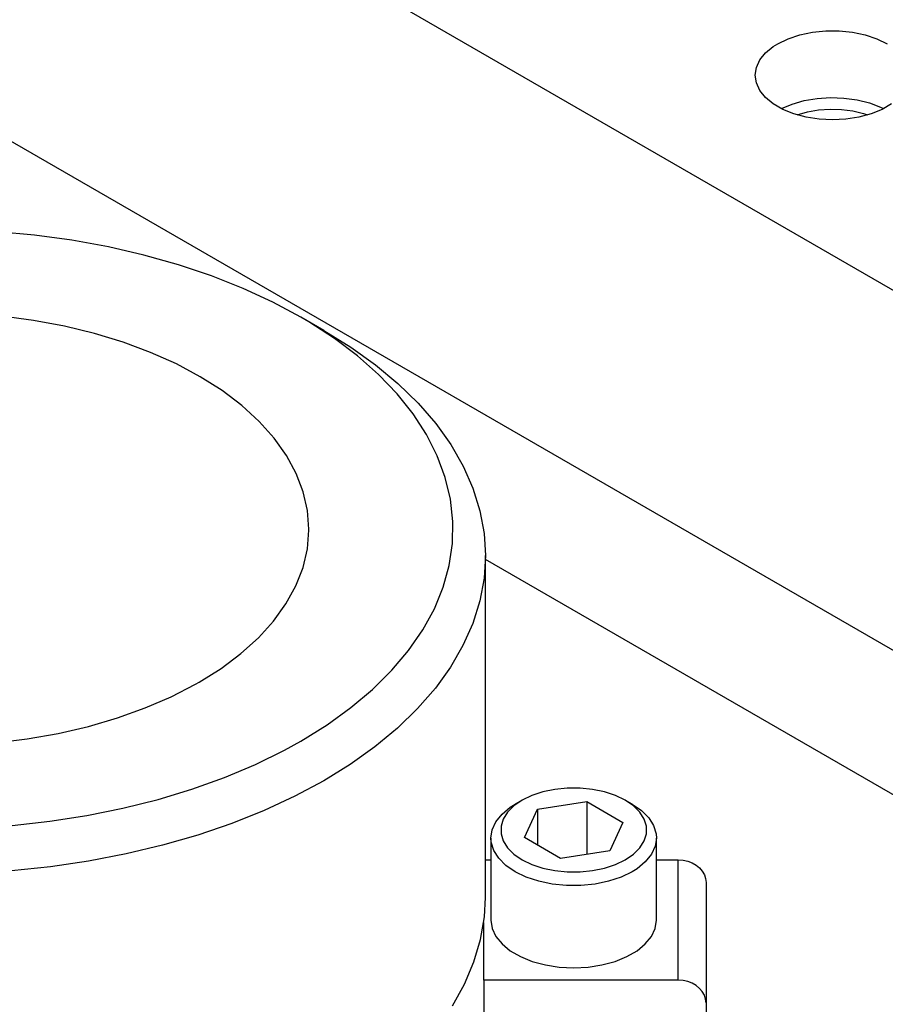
# Model space of a CAD drawing. Header units: inches. Extents: x 3 to 351, y 4 to 271.
# Tile 258 of 530: x 89.22 to 91.67, y 252.97 to 255.76. Entities that reach past the tile are written whole.
import ezdxf

# ---------------------------------------------------------------- set-up
doc = ezdxf.new("R2010")
doc.units = ezdxf.units.IN
doc.header["$LTSCALE"] = 0.5
doc.header["$MEASUREMENT"] = 0
doc.layers.add('DSS', color=7, linetype='Continuous')

msp = doc.modelspace()

# ---------------------------------------------------------------- linework, layer by layer
at = {"layer": 'DSS', "color": 9, "linetype": 'Continuous'}
for p, q in [((92.0538, 253.7689), (87.2808, 256.5245)), ((92.0538, 253.7689), (87.2808, 256.5245)), ((92.0538, 254.7895), (90.0385, 255.953)), ((91.431, 255.7205), (91.4668, 255.728)), ((91.4668, 255.728), (91.5044, 255.7318)), ((91.5044, 255.7318), (91.5425, 255.7318)), ((91.5425, 255.7318), (91.5801, 255.728)), ((91.5801, 255.728), (91.6159, 255.7205)), ((91.3559, 255.6872), (91.3688, 255.6953)), ((91.3688, 255.6953), (91.398, 255.7095)), ((91.398, 255.7095), (91.431, 255.7205)), ((91.6159, 255.7205), (91.6489, 255.7095)), ((91.6489, 255.7095), (91.6781, 255.6953)), ((91.3179, 255.6492), (91.334, 255.6691)), ((91.334, 255.6691), (91.3559, 255.6872)), ((91.308, 255.6279), (91.3179, 255.6492)), ((91.3047, 255.606), (91.308, 255.6279)), ((91.308, 255.5841), (91.3047, 255.606)), ((91.3179, 255.5628), (91.308, 255.5841)), ((91.334, 255.5429), (91.3179, 255.5628)), ((91.3559, 255.5248), (91.334, 255.5429)), ((91.4094, 255.5244), (91.4435, 255.5342)), ((91.4435, 255.5342), (91.4801, 255.5404)), ((91.4801, 255.5404), (91.518, 255.5429)), ((91.518, 255.5429), (91.556, 255.5415)), ((91.556, 255.5415), (91.5931, 255.5363)), ((91.5931, 255.5363), (91.6281, 255.5275)), ((91.6281, 255.5275), (91.6598, 255.5153)), ((91.3828, 255.5093), (91.3559, 255.5248)), ((91.3787, 255.5113), (91.4094, 255.5244)), ((91.4141, 255.4966), (91.3828, 255.5093)), ((91.4238, 255.4936), (91.4529, 255.5022)), ((91.4529, 255.5022), (91.4841, 255.5077)), ((91.4841, 255.5077), (91.5165, 255.5101)), ((91.5165, 255.5101), (91.5492, 255.5091)), ((91.5492, 255.5091), (91.581, 255.5049)), ((91.581, 255.5049), (91.6112, 255.4975)), ((91.664, 255.5093), (91.6328, 255.4966)), ((91.6598, 255.5153), (91.6682, 255.5113)), ((91.691, 255.5248), (91.664, 255.5093)), ((91.4486, 255.4873), (91.4141, 255.4966)), ((91.4854, 255.4816), (91.4486, 255.4873)), ((91.5234, 255.4797), (91.4854, 255.4816)), ((91.5614, 255.4816), (91.5234, 255.4797)), ((91.5983, 255.4873), (91.5614, 255.4816)), ((91.6328, 255.4966), (91.5983, 255.4873)), ((91.6112, 255.4975), (91.6231, 255.4936)), ((92.0538, 253.3606), (90.5404, 254.2344))]:
    msp.add_line(p, q, dxfattribs=at)
at = {"layer": 'DSS', "color": 136, "linetype": 'Continuous'}
for p, q in [((89.2634, 255.1531), (89.1563, 255.1629)), ((89.2634, 255.1531), (89.1563, 255.1629)), ((89.3689, 255.1386), (89.2634, 255.1531)), ((89.3689, 255.1386), (89.2634, 255.1531)), ((89.4724, 255.1198), (89.3689, 255.1386)), ((89.4724, 255.1198), (89.3689, 255.1386)), ((89.5731, 255.0966), (89.4724, 255.1198)), ((89.5731, 255.0966), (89.4724, 255.1198)), ((89.6706, 255.0691), (89.5731, 255.0966)), ((89.6706, 255.0691), (89.5731, 255.0966)), ((89.7643, 255.0376), (89.6706, 255.0691)), ((89.7643, 255.0376), (89.6706, 255.0691)), ((89.8538, 255.0022), (89.7643, 255.0376)), ((89.8538, 255.0022), (89.7643, 255.0376)), ((89.9384, 254.9631), (89.8538, 255.0022)), ((89.9384, 254.9631), (89.8538, 255.0022)), ((90.0179, 254.9205), (89.9384, 254.9631)), ((90.0179, 254.9205), (89.9384, 254.9631)), ((89.2603, 254.9114), (89.1705, 254.9233)), ((89.2603, 254.9114), (89.1705, 254.9233)), ((90.0827, 254.8831), (90.0179, 254.9205)), ((90.0827, 254.8831), (90.0179, 254.9205)), ((90.0405, 254.9072), (90.0179, 254.9205)), ((90.0405, 254.9072), (90.0179, 254.9205)), ((89.3481, 254.895), (89.2603, 254.9114)), ((89.3481, 254.895), (89.2603, 254.9114)), ((89.433, 254.8743), (89.3481, 254.895)), ((89.433, 254.8743), (89.3481, 254.895)), ((90.1125, 254.8604), (90.0405, 254.9072)), ((90.1125, 254.8604), (90.0405, 254.9072)), ((89.5145, 254.8495), (89.433, 254.8743)), ((89.5145, 254.8495), (89.433, 254.8743)), ((90.0827, 254.8831), (90.1589, 254.8358)), ((90.0827, 254.8831), (90.1589, 254.8358)), ((90.1784, 254.8106), (90.1125, 254.8604)), ((90.1784, 254.8106), (90.1125, 254.8604)), ((89.5919, 254.8206), (89.5145, 254.8495)), ((89.5919, 254.8206), (89.5145, 254.8495)), ((90.1589, 254.8358), (90.229, 254.7856)), ((90.1589, 254.8358), (90.229, 254.7856)), ((89.6648, 254.788), (89.5919, 254.8206)), ((89.6648, 254.788), (89.5919, 254.8206)), ((90.2377, 254.7582), (90.1784, 254.8106)), ((90.2377, 254.7582), (90.1784, 254.8106)), ((89.7324, 254.7519), (89.6648, 254.788)), ((89.7324, 254.7519), (89.6648, 254.788)), ((90.229, 254.7856), (90.2927, 254.7325)), ((90.229, 254.7856), (90.2927, 254.7325)), ((89.7944, 254.7125), (89.7324, 254.7519)), ((89.7944, 254.7125), (89.7324, 254.7519)), ((90.2902, 254.7034), (90.2377, 254.7582)), ((90.2902, 254.7034), (90.2377, 254.7582)), ((90.2927, 254.7325), (90.3497, 254.677)), ((90.2927, 254.7325), (90.3497, 254.677)), ((89.8503, 254.6702), (89.7944, 254.7125)), ((89.8503, 254.6702), (89.7944, 254.7125)), ((90.3356, 254.6465), (90.2902, 254.7034)), ((90.3356, 254.6465), (90.2902, 254.7034)), ((89.8996, 254.6252), (89.8503, 254.6702)), ((89.8996, 254.6252), (89.8503, 254.6702)), ((90.3497, 254.677), (90.3997, 254.6193)), ((90.3497, 254.677), (90.3997, 254.6193)), ((90.3736, 254.5879), (90.3356, 254.6465)), ((90.3736, 254.5879), (90.3356, 254.6465)), ((89.9419, 254.5779), (89.8996, 254.6252)), ((89.9419, 254.5779), (89.8996, 254.6252)), ((90.3997, 254.6193), (90.4424, 254.5596)), ((90.3997, 254.6193), (90.4424, 254.5596)), ((90.404, 254.5278), (90.3736, 254.5879)), ((90.404, 254.5278), (90.3736, 254.5879)), ((89.977, 254.5287), (89.9419, 254.5779)), ((89.977, 254.5287), (89.9419, 254.5779)), ((90.4424, 254.5596), (90.4776, 254.4984)), ((90.4424, 254.5596), (90.4776, 254.4984)), ((90.0045, 254.4779), (89.977, 254.5287)), ((90.0045, 254.4779), (89.977, 254.5287)), ((90.4266, 254.4665), (90.404, 254.5278)), ((90.4266, 254.4665), (90.404, 254.5278)), ((90.4776, 254.4984), (90.5051, 254.4358)), ((90.4776, 254.4984), (90.5051, 254.4358)), ((90.0244, 254.426), (90.0045, 254.4779)), ((90.0244, 254.426), (90.0045, 254.4779)), ((90.4414, 254.4045), (90.4266, 254.4665)), ((90.4414, 254.4045), (90.4266, 254.4665)), ((90.0364, 254.3732), (90.0244, 254.426)), ((90.0364, 254.3732), (90.0244, 254.426)), ((90.5051, 254.4358), (90.5248, 254.3723)), ((90.5051, 254.4358), (90.5248, 254.3723)), ((90.4482, 254.342), (90.4414, 254.4045)), ((90.4482, 254.342), (90.4414, 254.4045)), ((90.0404, 254.32), (90.0364, 254.3732)), ((90.0404, 254.32), (90.0364, 254.3732)), ((90.5248, 254.3723), (90.5365, 254.3081)), ((90.5248, 254.3723), (90.5365, 254.3081)), ((90.447, 254.2794), (90.4482, 254.342)), ((90.447, 254.2794), (90.4482, 254.342)), ((90.0359, 254.2642), (90.0403, 254.3173)), ((90.0359, 254.2642), (90.0403, 254.3173)), ((90.0403, 254.3173), (90.0404, 254.32)), ((90.0403, 254.3173), (90.0404, 254.32)), ((90.5365, 254.3081), (90.5404, 254.2452)), ((90.5365, 254.3081), (90.5404, 254.2452)), ((90.4378, 254.217), (90.447, 254.2794)), ((90.4378, 254.217), (90.447, 254.2794)), ((90.0236, 254.2114), (90.0359, 254.2642)), ((90.0236, 254.2114), (90.0359, 254.2642)), ((90.5404, 254.2452), (90.5364, 254.1807)), ((90.5404, 254.2452), (90.5364, 254.1807)), ((90.5404, 253.2765), (90.5404, 254.2452)), ((90.5404, 253.2765), (90.5404, 254.2452)), ((90.4207, 254.1552), (90.4378, 254.217)), ((90.4207, 254.1552), (90.4378, 254.217)), ((90.0033, 254.1595), (90.0236, 254.2114)), ((90.0033, 254.1595), (90.0236, 254.2114)), ((90.5364, 254.1807), (90.5244, 254.1165)), ((90.5364, 254.1807), (90.5244, 254.1165)), ((89.9754, 254.1088), (90.0033, 254.1595)), ((89.9754, 254.1088), (90.0033, 254.1595)), ((90.3957, 254.0942), (90.4207, 254.1552)), ((90.3957, 254.0942), (90.4207, 254.1552)), ((89.9399, 254.0597), (89.9754, 254.1088)), ((89.9399, 254.0597), (89.9754, 254.1088)), ((90.5244, 254.1165), (90.5045, 254.053)), ((90.5244, 254.1165), (90.5045, 254.053)), ((90.3631, 254.0345), (90.3957, 254.0942)), ((90.3631, 254.0345), (90.3957, 254.0942)), ((89.8972, 254.0125), (89.9399, 254.0597)), ((89.8972, 254.0125), (89.9399, 254.0597)), ((90.5045, 254.053), (90.4768, 253.9905)), ((90.5045, 254.053), (90.4768, 253.9905)), ((90.3229, 253.9764), (90.3631, 254.0345)), ((90.3229, 253.9764), (90.3631, 254.0345)), ((89.8476, 253.9677), (89.8972, 254.0125)), ((89.8476, 253.9677), (89.8972, 254.0125)), ((89.7914, 253.9255), (89.8476, 253.9677)), ((89.7914, 253.9255), (89.8476, 253.9677)), ((90.2754, 253.9201), (90.3229, 253.9764)), ((90.2754, 253.9201), (90.3229, 253.9764)), ((90.4768, 253.9905), (90.4414, 253.9293)), ((90.4768, 253.9905), (90.4414, 253.9293)), ((89.7292, 253.8863), (89.7914, 253.9255)), ((89.7292, 253.8863), (89.7914, 253.9255)), ((90.2208, 253.866), (90.2754, 253.9201)), ((90.2208, 253.866), (90.2754, 253.9201)), ((90.4414, 253.9293), (90.3985, 253.8697)), ((90.4414, 253.9293), (90.3985, 253.8697)), ((89.7192, 253.8806), (89.7292, 253.8863)), ((89.7192, 253.8806), (89.7292, 253.8863)), ((89.6504, 253.8452), (89.7192, 253.8806)), ((89.6504, 253.8452), (89.7192, 253.8806)), ((90.1595, 253.8143), (90.2208, 253.866)), ((90.1595, 253.8143), (90.2208, 253.866)), ((90.3985, 253.8697), (90.3484, 253.812)), ((90.3985, 253.8697), (90.3484, 253.812)), ((89.5766, 253.8133), (89.6504, 253.8452)), ((89.5766, 253.8133), (89.6504, 253.8452)), ((89.4983, 253.7852), (89.5766, 253.8133)), ((89.4983, 253.7852), (89.5766, 253.8133)), ((90.0917, 253.7654), (90.1595, 253.8143)), ((90.0917, 253.7654), (90.1595, 253.8143)), ((90.3484, 253.812), (90.2912, 253.7565)), ((90.3484, 253.812), (90.2912, 253.7565)), ((89.4161, 253.7612), (89.4983, 253.7852)), ((89.4161, 253.7612), (89.4983, 253.7852)), ((89.3305, 253.7414), (89.4161, 253.7612)), ((89.3305, 253.7414), (89.4161, 253.7612)), ((90.0179, 253.7196), (90.0917, 253.7654)), ((90.0179, 253.7196), (90.0917, 253.7654)), ((90.2912, 253.7565), (90.2274, 253.7035)), ((90.2912, 253.7565), (90.2274, 253.7035)), ((89.1521, 253.7149), (89.2423, 253.7259)), ((89.1521, 253.7149), (89.2423, 253.7259)), ((89.2423, 253.7259), (89.3305, 253.7414)), ((89.2423, 253.7259), (89.3305, 253.7414)), ((89.9712, 253.6938), (90.0179, 253.7196)), ((89.9712, 253.6938), (90.0179, 253.7196)), ((89.8886, 253.6532), (89.9712, 253.6938)), ((89.8886, 253.6532), (89.9712, 253.6938)), ((90.2274, 253.7035), (90.1571, 253.6534)), ((90.2274, 253.7035), (90.1571, 253.6534)), ((89.801, 253.6163), (89.8886, 253.6532)), ((89.801, 253.6163), (89.8886, 253.6532)), ((90.1571, 253.6534), (90.0827, 253.6073)), ((90.1571, 253.6534), (90.0827, 253.6073)), ((89.709, 253.5832), (89.801, 253.6163)), ((89.709, 253.5832), (89.801, 253.6163)), ((90.0827, 253.6073), (90.0009, 253.5633)), ((90.0827, 253.6073), (90.0009, 253.5633)), ((89.613, 253.5541), (89.709, 253.5832)), ((89.613, 253.5541), (89.709, 253.5832)), ((89.5135, 253.5292), (89.613, 253.5541)), ((89.5135, 253.5292), (89.613, 253.5541)), ((90.0009, 253.5633), (89.9138, 253.5228)), ((90.0009, 253.5633), (89.9138, 253.5228)), ((89.4111, 253.5085), (89.5135, 253.5292)), ((89.4111, 253.5085), (89.5135, 253.5292)), ((89.9138, 253.5228), (89.822, 253.4861)), ((89.9138, 253.5228), (89.822, 253.4861)), ((89.1998, 253.4806), (89.3063, 253.4923)), ((89.1998, 253.4806), (89.3063, 253.4923)), ((89.3063, 253.4923), (89.4111, 253.5085)), ((89.3063, 253.4923), (89.4111, 253.5085)), ((89.822, 253.4861), (89.7258, 253.4532)), ((89.822, 253.4861), (89.7258, 253.4532)), ((89.7258, 253.4532), (89.6258, 253.4243)), ((89.7258, 253.4532), (89.6258, 253.4243)), ((89.6258, 253.4243), (89.5225, 253.3997)), ((89.6258, 253.4243), (89.5225, 253.3997)), ((89.4164, 253.3793), (89.3081, 253.3635)), ((89.4164, 253.3793), (89.3081, 253.3635)), ((89.5225, 253.3997), (89.4164, 253.3793)), ((89.5225, 253.3997), (89.4164, 253.3793)), ((89.3081, 253.3635), (89.198, 253.3521)), ((89.3081, 253.3635), (89.198, 253.3521)), ((90.5375, 253.2219), (90.5404, 253.2765)), ((90.5375, 253.2219), (90.5404, 253.2765)), ((90.5267, 253.1576), (90.5375, 253.2219)), ((90.5267, 253.1576), (90.5375, 253.2219)), ((90.508, 253.094), (90.5267, 253.1576)), ((90.508, 253.094), (90.5267, 253.1576)), ((90.4815, 253.0313), (90.508, 253.094)), ((90.4815, 253.0313), (90.508, 253.094)), ((90.4473, 252.9699), (90.4815, 253.0313)), ((90.4473, 252.9699), (90.4815, 253.0313))]:
    msp.add_line(p, q, dxfattribs=at)
at = {"layer": 'DSS', "color": 132, "linetype": 'Continuous'}
for p, q in [((90.703, 253.5757), (90.6718, 253.5653)), ((90.703, 253.5757), (90.6718, 253.5653)), ((90.7369, 253.5828), (90.703, 253.5757)), ((90.7369, 253.5828), (90.703, 253.5757)), ((90.7723, 253.5864), (90.7369, 253.5828)), ((90.7723, 253.5864), (90.7369, 253.5828)), ((90.8084, 253.5864), (90.7723, 253.5864)), ((90.8084, 253.5864), (90.7723, 253.5864)), ((90.8438, 253.5828), (90.8084, 253.5864)), ((90.8438, 253.5828), (90.8084, 253.5864)), ((90.8777, 253.5757), (90.8438, 253.5828)), ((90.8777, 253.5757), (90.8438, 253.5828)), ((90.9089, 253.5653), (90.8777, 253.5757)), ((90.9089, 253.5653), (90.8777, 253.5757)), ((90.6442, 253.552), (90.6211, 253.536)), ((90.6442, 253.552), (90.6211, 253.536)), ((90.6442, 253.552), (90.6246, 253.5406)), ((90.6442, 253.552), (90.6246, 253.5406)), ((90.6718, 253.5653), (90.6442, 253.552)), ((90.6718, 253.5653), (90.6442, 253.552)), ((90.6442, 253.552), (90.6442, 253.552)), ((90.6442, 253.552), (90.6442, 253.552)), ((90.6883, 253.5265), (90.8277, 253.5481)), ((90.6883, 253.5265), (90.8277, 253.5481)), ((90.8277, 253.5481), (90.9298, 253.4892)), ((90.8277, 253.5481), (90.8277, 253.3987)), ((90.8277, 253.5481), (90.9298, 253.4892)), ((90.8277, 253.5481), (90.8277, 253.3987)), ((90.9365, 253.552), (90.9089, 253.5653)), ((90.9365, 253.552), (90.9089, 253.5653)), ((90.9561, 253.5406), (90.9365, 253.552)), ((90.9561, 253.5406), (90.9365, 253.552)), ((90.9596, 253.536), (90.9365, 253.552)), ((90.9596, 253.536), (90.9365, 253.552)), ((90.5874, 253.5126), (90.6108, 253.5319)), ((90.5874, 253.5126), (90.6108, 253.5319)), ((90.6211, 253.536), (90.6031, 253.518)), ((90.6211, 253.536), (90.6031, 253.518)), ((90.6108, 253.5319), (90.6246, 253.5406)), ((90.6108, 253.5319), (90.6246, 253.5406)), ((90.6509, 253.446), (90.6883, 253.5265)), ((90.6509, 253.446), (90.6883, 253.5265)), ((90.6883, 253.5265), (90.6883, 253.4245)), ((90.6883, 253.5265), (90.6883, 253.4245)), ((90.9561, 253.5406), (90.9823, 253.5226)), ((90.9561, 253.5406), (90.9823, 253.5226)), ((90.9776, 253.518), (90.9596, 253.536)), ((90.9776, 253.518), (90.9596, 253.536)), ((90.9823, 253.5226), (91.0028, 253.5021)), ((90.9823, 253.5226), (91.0028, 253.5021)), ((90.5595, 253.4684), (90.5701, 253.4912)), ((90.5595, 253.4684), (90.5701, 253.4912)), ((90.5701, 253.4912), (90.5874, 253.5126)), ((90.5701, 253.4912), (90.5874, 253.5126)), ((90.5908, 253.4985), (90.5845, 253.478)), ((90.5908, 253.4985), (90.5845, 253.478)), ((90.6031, 253.518), (90.5908, 253.4985)), ((90.6031, 253.518), (90.5908, 253.4985)), ((90.9899, 253.4985), (90.9776, 253.518)), ((90.9899, 253.4985), (90.9776, 253.518)), ((90.9962, 253.478), (90.9899, 253.4985)), ((90.9962, 253.478), (90.9899, 253.4985)), ((91.0028, 253.5021), (91.0167, 253.48)), ((91.0028, 253.5021), (91.0167, 253.48)), ((90.556, 253.4449), (90.5595, 253.4684)), ((90.556, 253.4449), (90.5595, 253.4684)), ((90.5845, 253.478), (90.5845, 253.4572)), ((90.5845, 253.478), (90.5845, 253.4572)), ((90.9298, 253.4892), (90.8924, 253.4087)), ((90.9298, 253.4892), (90.8924, 253.4087)), ((90.9962, 253.4572), (90.9962, 253.478)), ((90.9962, 253.4572), (90.9962, 253.478)), ((91.0167, 253.48), (91.0238, 253.4567)), ((91.0167, 253.48), (91.0238, 253.4567)), ((90.556, 253.4449), (90.556, 253.2124)), ((90.556, 253.4449), (90.556, 253.2124)), ((90.5569, 253.4332), (90.556, 253.4449)), ((90.5569, 253.4332), (90.556, 253.4449)), ((90.5845, 253.4572), (90.5908, 253.4367)), ((90.5845, 253.4572), (90.5908, 253.4367)), ((90.5908, 253.4367), (90.6031, 253.4172)), ((90.5908, 253.4367), (90.6031, 253.4172)), ((90.753, 253.3871), (90.6509, 253.446)), ((90.753, 253.3871), (90.6509, 253.446)), ((90.9776, 253.4172), (90.9899, 253.4367)), ((90.9776, 253.4172), (90.9899, 253.4367)), ((90.9899, 253.4367), (90.9962, 253.4572)), ((90.9899, 253.4367), (90.9962, 253.4572)), ((91.0247, 253.4449), (91.0212, 253.4214)), ((91.0247, 253.4449), (91.0212, 253.4214)), ((91.0238, 253.4567), (91.0247, 253.4449)), ((91.0238, 253.4567), (91.0247, 253.4449)), ((91.0247, 253.2124), (91.0247, 253.4449)), ((91.0247, 253.2124), (91.0247, 253.4449)), ((90.564, 253.4099), (90.5569, 253.4332)), ((90.564, 253.4099), (90.5569, 253.4332)), ((90.5779, 253.3878), (90.564, 253.4099)), ((90.5779, 253.3878), (90.564, 253.4099)), ((90.6031, 253.4172), (90.6211, 253.3992)), ((90.6031, 253.4172), (90.6211, 253.3992)), ((90.8924, 253.4087), (90.753, 253.3871)), ((90.8924, 253.4087), (90.753, 253.3871)), ((90.9596, 253.3992), (90.9776, 253.4172)), ((90.9596, 253.3992), (90.9776, 253.4172)), ((91.0212, 253.4214), (91.0106, 253.3987)), ((91.0212, 253.4214), (91.0106, 253.3987)), ((90.5984, 253.3673), (90.5779, 253.3878)), ((90.5984, 253.3673), (90.5779, 253.3878)), ((90.6211, 253.3992), (90.6442, 253.3832)), ((90.6211, 253.3992), (90.6442, 253.3832)), ((90.6442, 253.3832), (90.6718, 253.3699)), ((90.6442, 253.3832), (90.6718, 253.3699)), ((90.9089, 253.3699), (90.9365, 253.3832)), ((90.9089, 253.3699), (90.9365, 253.3832)), ((90.9365, 253.3832), (90.9596, 253.3992)), ((90.9365, 253.3832), (90.9596, 253.3992)), ((91.0106, 253.3987), (90.9933, 253.3773)), ((91.0106, 253.3987), (90.9933, 253.3773)), ((90.6246, 253.3493), (90.5984, 253.3673)), ((90.6246, 253.3493), (90.5984, 253.3673)), ((90.6718, 253.3699), (90.703, 253.3595)), ((90.6718, 253.3699), (90.703, 253.3595)), ((90.703, 253.3595), (90.7369, 253.3524)), ((90.703, 253.3595), (90.7369, 253.3524)), ((90.7369, 253.3524), (90.7723, 253.3488)), ((90.7369, 253.3524), (90.7723, 253.3488)), ((90.8084, 253.3488), (90.8438, 253.3524)), ((90.8084, 253.3488), (90.8438, 253.3524)), ((90.8438, 253.3524), (90.8777, 253.3595)), ((90.8438, 253.3524), (90.8777, 253.3595)), ((90.8777, 253.3595), (90.9089, 253.3699)), ((90.8777, 253.3595), (90.9089, 253.3699)), ((90.9699, 253.358), (90.9561, 253.3493)), ((90.9699, 253.358), (90.9561, 253.3493)), ((90.9933, 253.3773), (90.9699, 253.358)), ((90.9933, 253.3773), (90.9699, 253.358)), ((90.6559, 253.3341), (90.6246, 253.3493)), ((90.6559, 253.3341), (90.6246, 253.3493)), ((90.6913, 253.3223), (90.6559, 253.3341)), ((90.6913, 253.3223), (90.6559, 253.3341)), ((90.7723, 253.3488), (90.8084, 253.3488)), ((90.7723, 253.3488), (90.8084, 253.3488)), ((90.9248, 253.3341), (90.8894, 253.3223)), ((90.9248, 253.3341), (90.8894, 253.3223)), ((90.9561, 253.3493), (90.9248, 253.3341)), ((90.9561, 253.3493), (90.9248, 253.3341)), ((90.7297, 253.3142), (90.6913, 253.3223)), ((90.7297, 253.3142), (90.6913, 253.3223)), ((90.7699, 253.3101), (90.7297, 253.3142)), ((90.7699, 253.3101), (90.7297, 253.3142)), ((90.8108, 253.3101), (90.7699, 253.3101)), ((90.8108, 253.3101), (90.7699, 253.3101)), ((90.851, 253.3142), (90.8108, 253.3101)), ((90.851, 253.3142), (90.8108, 253.3101)), ((90.8894, 253.3223), (90.851, 253.3142)), ((90.8894, 253.3223), (90.851, 253.3142)), ((90.556, 253.2124), (90.5595, 253.1889)), ((90.556, 253.2124), (90.5595, 253.1889)), ((91.0212, 253.1889), (91.0247, 253.2124)), ((91.0212, 253.1889), (91.0247, 253.2124)), ((90.5595, 253.1889), (90.5701, 253.1662)), ((90.5595, 253.1889), (90.5701, 253.1662)), ((91.0106, 253.1662), (91.0212, 253.1889)), ((91.0106, 253.1662), (91.0212, 253.1889)), ((90.5701, 253.1662), (90.5874, 253.1448)), ((90.5701, 253.1662), (90.5874, 253.1448)), ((90.9933, 253.1448), (91.0106, 253.1662)), ((90.9933, 253.1448), (91.0106, 253.1662)), ((90.5874, 253.1448), (90.6108, 253.1255)), ((90.5874, 253.1448), (90.6108, 253.1255)), ((90.9699, 253.1255), (90.9933, 253.1448)), ((90.9699, 253.1255), (90.9933, 253.1448)), ((90.6108, 253.1255), (90.6397, 253.1088)), ((90.6108, 253.1255), (90.6397, 253.1088)), ((90.6397, 253.1088), (90.6732, 253.0953)), ((90.6397, 253.1088), (90.6732, 253.0953)), ((90.9075, 253.0953), (90.941, 253.1088)), ((90.9075, 253.0953), (90.941, 253.1088)), ((90.941, 253.1088), (90.9699, 253.1255)), ((90.941, 253.1088), (90.9699, 253.1255)), ((90.6732, 253.0953), (90.7102, 253.0853)), ((90.6732, 253.0953), (90.7102, 253.0853)), ((90.7102, 253.0853), (90.7497, 253.0792)), ((90.7102, 253.0853), (90.7497, 253.0792)), ((90.7497, 253.0792), (90.7904, 253.0771)), ((90.7497, 253.0792), (90.7904, 253.0771)), ((90.7904, 253.0771), (90.831, 253.0792)), ((90.7904, 253.0771), (90.831, 253.0792)), ((90.831, 253.0792), (90.8705, 253.0853)), ((90.831, 253.0792), (90.8705, 253.0853)), ((90.8705, 253.0853), (90.9075, 253.0953)), ((90.8705, 253.0853), (90.9075, 253.0953))]:
    msp.add_line(p, q, dxfattribs=at)
at = {"layer": 'DSS', "color": 2, "linetype": 'Continuous'}
for p, q in [((90.5404, 253.3829), (90.556, 253.3829)), ((90.5404, 253.3829), (90.556, 253.3829)), ((91.0247, 253.3829), (91.0866, 253.3829)), ((91.0247, 253.3829), (91.0866, 253.3829)), ((91.0866, 253.3829), (91.1003, 253.382)), ((91.0866, 253.3829), (91.1003, 253.382)), ((91.1003, 253.382), (91.1135, 253.3791)), ((91.1003, 253.382), (91.1135, 253.3791)), ((91.1135, 253.3791), (91.126, 253.3743)), ((91.1135, 253.3791), (91.126, 253.3743)), ((91.126, 253.3743), (91.1372, 253.3679)), ((91.126, 253.3743), (91.1372, 253.3679)), ((91.1372, 253.3679), (91.1469, 253.36)), ((91.1372, 253.3679), (91.1469, 253.36)), ((91.1469, 253.36), (91.1548, 253.3508)), ((91.1469, 253.36), (91.1548, 253.3508)), ((91.1548, 253.3508), (91.1606, 253.3406)), ((91.1548, 253.3508), (91.1606, 253.3406)), ((91.1606, 253.3406), (91.1642, 253.3298)), ((91.1606, 253.3406), (91.1642, 253.3298)), ((91.1642, 253.3298), (91.1654, 253.3186)), ((91.1642, 253.3298), (91.1654, 253.3186)), ((91.1654, 253.3186), (91.1654, 252.9777)), ((91.1654, 253.3186), (91.1654, 252.9777)), ((90.5355, 253.042), (90.5355, 253.2052)), ((90.5355, 253.042), (90.5355, 253.2052)), ((90.5355, 253.042), (90.5355, 252.9134)), ((91.0866, 253.042), (90.5355, 253.042)), ((90.5355, 253.042), (90.5355, 252.9134)), ((91.0866, 253.042), (90.5355, 253.042)), ((91.1003, 253.041), (91.0866, 253.042)), ((91.1003, 253.041), (91.0866, 253.042)), ((91.1135, 253.0381), (91.1003, 253.041)), ((91.1135, 253.0381), (91.1003, 253.041)), ((91.126, 253.0333), (91.1135, 253.0381)), ((91.126, 253.0333), (91.1135, 253.0381)), ((91.1372, 253.0269), (91.126, 253.0333)), ((91.1372, 253.0269), (91.126, 253.0333)), ((91.1469, 253.019), (91.1372, 253.0269)), ((91.1469, 253.019), (91.1372, 253.0269)), ((91.1548, 253.0098), (91.1469, 253.019)), ((91.1548, 253.0098), (91.1469, 253.019)), ((91.1606, 252.9996), (91.1548, 253.0098)), ((91.1606, 252.9996), (91.1548, 253.0098)), ((91.1642, 252.9888), (91.1606, 252.9996)), ((91.1642, 252.9888), (91.1606, 252.9996)), ((91.1654, 252.9777), (91.1642, 252.9888)), ((91.1654, 252.9777), (91.1642, 252.9888)), ((91.1654, 252.9777), (91.1654, 252.7527)), ((91.1654, 252.9777), (91.1654, 252.7527))]:
    msp.add_line(p, q, dxfattribs=at)
at = {"layer": 'DSS', "color": 96, "linetype": 'Continuous'}
msp.add_line((91.0866, 253.042), (91.0866, 253.3829), dxfattribs=at)
msp.add_line((91.0866, 253.042), (91.0866, 253.3829), dxfattribs=at)

doc.saveas('drawing.dxf')
